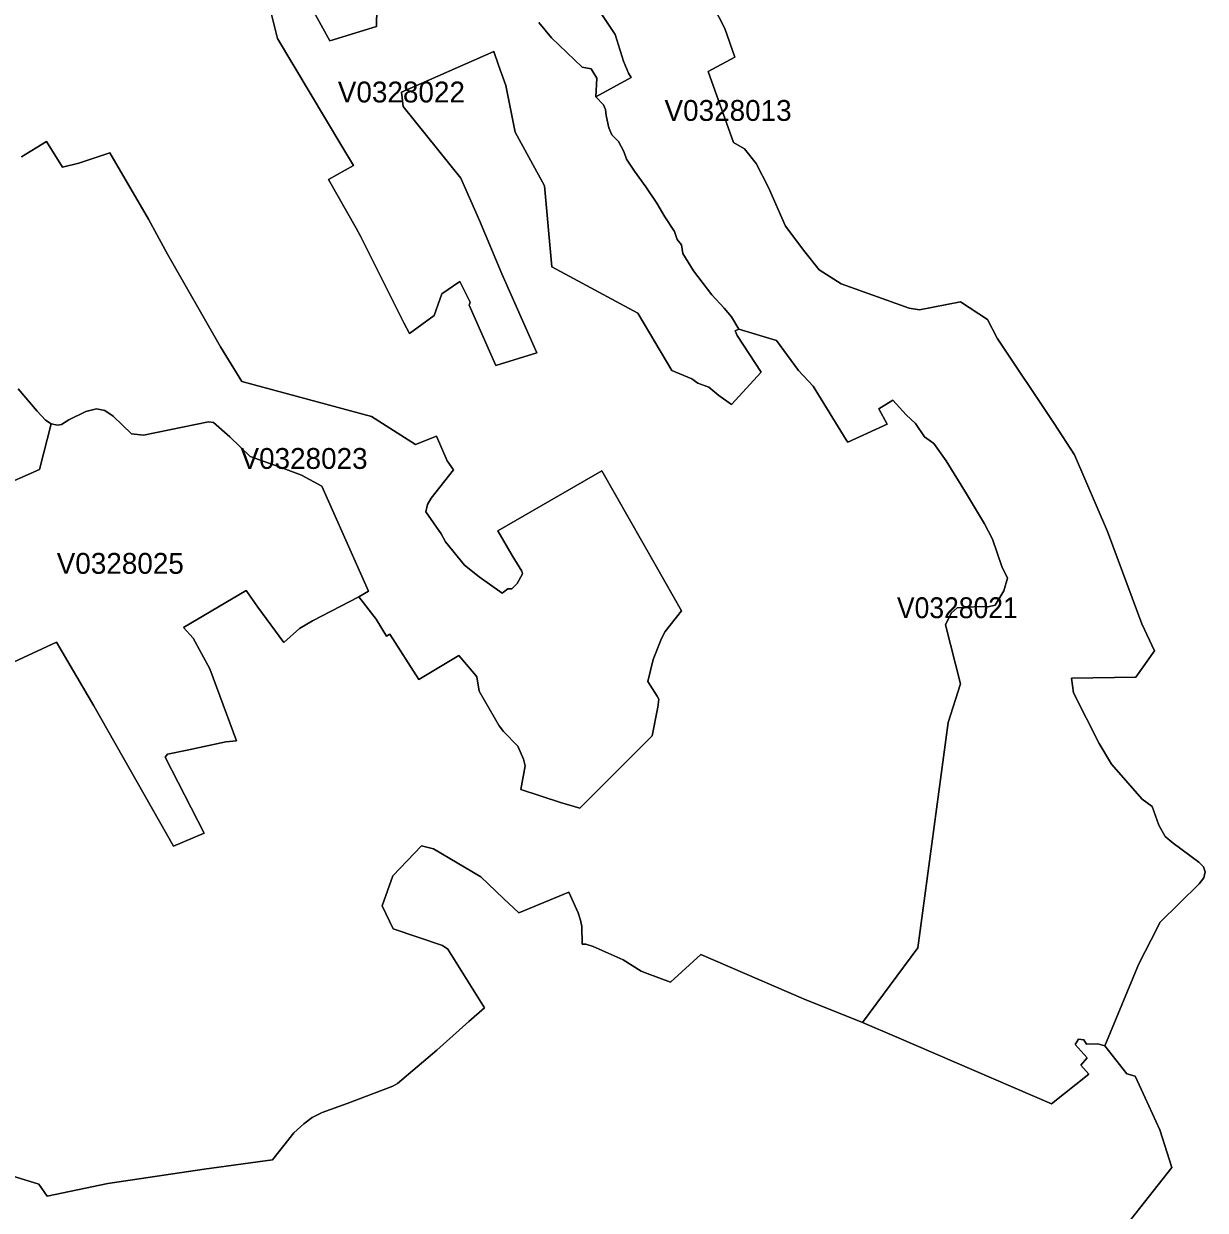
# Model space of a CAD drawing. Extents: x 369010 to 735936, y 6377141 to 6616555.
# Drawn here: x 616355 to 622023, y 6476158 to 6481848 of the extents above; entities that cross this region are included whole.
import ezdxf
from ezdxf.enums import TextEntityAlignment as Align

# ---------------------------------------------------------------- set-up
doc = ezdxf.new("R2010")
doc.units = 0
doc.header["$LTSCALE"] = 40
doc.layers.add('3', color=7, linetype='Continuous', lineweight=13)
doc.layers.add('4', color=7, linetype='Continuous')

msp = doc.modelspace()

# ---------------------------------------------------------------- linework, layer by layer
at = {"layer": '3'}
for points in [[(619765.97, 6481687.05), (619718.31, 6481825.74), (619558.1, 6482135.9), (619451.35, 6482336.98), (619388.13, 6482290.31), (619332.19, 6482358.66), (619282.37, 6482431.32), (619214.51, 6482412.62), (619018.56, 6482409.97), (618451.38, 6482748.92), (618432.67, 6482734.86), (618395.6, 6482683.88), (618447.57, 6482609.57), (618501.52, 6482564.88), (618859.01, 6482279.72), (618950.04, 6482151.45), (619054.14, 6482008.13), (619102.47, 6481931), (619191.51, 6481795.45), (619232.39, 6481668.18), (619256.55, 6481610.59), (619269.63, 6481590.06), (619098.66, 6481497.22)], [(619558.1, 6482135.9), (619718.31, 6481825.74), (619765.97, 6481687.05), (619638.04, 6481619.52), (619759.69, 6481277.59), (619812.65, 6481248.63), (619868.59, 6481178.12), (619927.67, 6481061.94), (620008.44, 6480877.4), (620102.61, 6480753.28), (620170.96, 6480668.37), (620276.72, 6480599.85), (620602.1, 6480483.84), (620651.92, 6480475.39), (620848.37, 6480514.95), (620978.95, 6480429.88), (621024.47, 6480340.67), (621298.21, 6479930.22), (621395.53, 6479779.95), (621553.09, 6479412.86), (621718.92, 6478969.31), (621779, 6478840.71), (621689.96, 6478714.27), (621381.13, 6478710.13), (621390.89, 6478638.63), (621514.19, 6478396), (621573.28, 6478297.53), (621719.42, 6478128.55), (621767.91, 6478093.79), (621800.02, 6478004.59), (621831.13, 6477950.63), (621869.36, 6477917.53), (621991.67, 6477826.34), (622013.52, 6477805.48), (622022.79, 6477780.66), (622016.66, 6477752.69), (621992.83, 6477722.57), (621805.31, 6477538.36), (621793.89, 6477514.53), (621704.03, 6477339.09), (621541.34, 6476946.52), (621646.93, 6476812.29), (621686.81, 6476801.04), (621733.82, 6476696.61), (621804.98, 6476542.85), (621862.41, 6476362.79), (621665.13, 6476113.7)], [(618049.86, 6482010.78), (618047.88, 6481834.35), (617823.12, 6481765.5), (617722.83, 6481947.72)], [(617722.83, 6481947.72), (617823.12, 6481765.5), (618047.88, 6481834.35), (618049.86, 6482010.78)], [(617531.5, 6481943.91), (617572.38, 6481776.75), (617881.21, 6481261.21), (617936.66, 6481168.19), (617816.83, 6481100.34), (617950.56, 6480868.14), (617971.08, 6480829.08), (618178.13, 6480413.83), (618205.11, 6480362.69), (618323.94, 6480448.25), (618361.18, 6480552.19), (618447.07, 6480611.77), (618496.23, 6480513.3), (618491.59, 6480497.41), (618619.86, 6480209.43), (618815.82, 6480269.84), (618648.66, 6480648.84), (618540.91, 6480903.55), (618451.87, 6481107.95), (618175.98, 6481450.71), (618166.71, 6481520.39), (618609.76, 6481714.52), (618631.94, 6481649.65), (618667.36, 6481551.17), (618711.88, 6481328.07), (618853.05, 6481069.89), (618888.8, 6480682.44), (619300.25, 6480459.51), (619463.27, 6480185.1), (619559.76, 6480145.05), (619588.55, 6480123.7), (619641.52, 6480104.33), (619688.85, 6480065.28), (619750.25, 6480022.58), (619892.42, 6480176.66)], [(619300.25, 6480459.51), (618888.8, 6480682.44), (618853.05, 6481069.89), (618711.88, 6481328.07), (618667.36, 6481551.17), (618631.94, 6481649.65), (618609.76, 6481714.52), (618166.71, 6481520.39), (618175.98, 6481450.71), (618451.87, 6481107.95), (618540.91, 6480903.55), (618648.66, 6480648.84), (618815.82, 6480269.84), (618619.86, 6480209.43), (618491.59, 6480497.41), (618496.23, 6480513.3), (618447.07, 6480611.77), (618361.18, 6480552.19), (618323.94, 6480448.25), (618205.11, 6480362.69), (618178.13, 6480413.83), (617971.08, 6480829.08), (617950.56, 6480868.14), (617816.83, 6481100.34), (617936.66, 6481168.19), (617881.21, 6481261.21), (617572.38, 6481776.75), (617531.5, 6481943.91)], [(618825.58, 6481853.88), (618886.98, 6481779.57), (619033.62, 6481640.21), (619076.48, 6481630.94), (619104.29, 6481586.42), (619098.66, 6481497.22), (619269.63, 6481590.06), (619256.55, 6481610.59), (619232.39, 6481668.18), (619191.51, 6481795.45), (619102.47, 6481931)], [(619785.5, 6480383.87), (619750.25, 6480442.46), (619715, 6480483.34), (619656.41, 6480547.39), (619567.2, 6480662.58), (619516.23, 6480746.66), (619509.77, 6480787.54), (619489.25, 6480812.69), (619476.34, 6480850.76), (619429.84, 6480922.26), (619392.76, 6480988.13), (619339.8, 6481065.25), (619285.02, 6481141.38), (619245.96, 6481198.15), (619234.04, 6481235.89), (619208.06, 6481283.22), (619175.46, 6481314.83), (619161.55, 6481348.26), (619148.48, 6481407.68), (619145.83, 6481436.48), (619136.56, 6481458.82), (619098.66, 6481497.22), (619104.29, 6481586.42), (619076.48, 6481630.94), (619033.62, 6481640.21), (618886.98, 6481779.57), (618825.58, 6481853.88)], [(619098.66, 6481497.22), (619136.56, 6481458.82), (619145.83, 6481436.48), (619148.48, 6481407.68), (619161.55, 6481348.26), (619175.46, 6481314.83), (619208.06, 6481283.22), (619234.04, 6481235.89), (619245.96, 6481198.15), (619285.02, 6481141.38), (619339.8, 6481065.25), (619392.76, 6480988.13), (619429.84, 6480922.26), (619476.34, 6480850.76), (619489.25, 6480812.69), (619509.77, 6480787.54), (619516.23, 6480746.66), (619567.2, 6480662.58), (619656.41, 6480547.39), (619715, 6480483.34), (619750.25, 6480442.46), (619785.5, 6480383.87), (619965.57, 6480328.59), (620071.99, 6480185.27), (620142.5, 6480110.29), (620299.89, 6479853.1), (620308.66, 6479841.02), (620496.51, 6479927.91), (620457.28, 6480001.72), (620524.64, 6480041.94), (620588.69, 6479972.43), (620632.06, 6479931.22), (620676.58, 6479866.01), (620720.77, 6479835.06), (620779.36, 6479752.47), (620878.16, 6479593.92), (620963.89, 6479449.6), (621001.96, 6479375.79), (621046.48, 6479244.38), (621074.61, 6479189.1), (621056.24, 6479128.19), (621014.87, 6479059.84), (620981.27, 6479052.23), (620937.91, 6479053.38), (620833.47, 6479047.26), (620803.19, 6479021.28), (620776.05, 6478964.67), (620848.7, 6478682.49), (620790.11, 6478497.62), (620643.64, 6477417.05), (620378.5, 6477057.9), (620542.68, 6476987.89), (621284.64, 6476667.98), (621464.54, 6476809.98), (621426.64, 6476853.67), (621456.43, 6476889.25), (621398.01, 6476952.31), (621414.06, 6476977.63), (621440.38, 6476975.32), (621452.96, 6476954.63), (621506.91, 6476955.79), (621541.34, 6476946.52), (621704.03, 6477339.09), (621793.89, 6477514.53), (621805.31, 6477538.36), (621992.83, 6477722.57), (622016.66, 6477752.69), (622022.79, 6477780.66), (622013.52, 6477805.48), (621991.67, 6477826.34), (621869.36, 6477917.53), (621831.13, 6477950.63), (621800.02, 6478004.59), (621767.91, 6478093.79), (621719.42, 6478128.55), (621573.28, 6478297.53), (621514.19, 6478396), (621390.89, 6478638.63), (621381.13, 6478710.13), (621689.96, 6478714.27), (621779, 6478840.71), (621718.92, 6478969.31), (621553.09, 6479412.86), (621395.53, 6479779.95), (621298.21, 6479930.22), (621024.47, 6480340.67), (620978.95, 6480429.88), (620848.37, 6480514.95), (620651.92, 6480475.39), (620602.1, 6480483.84), (620276.72, 6480599.85), (620170.96, 6480668.37), (620102.61, 6480753.28), (620008.44, 6480877.4), (619927.67, 6481061.94), (619868.59, 6481178.12), (619812.65, 6481248.63), (619759.69, 6481277.59), (619638.04, 6481619.52), (619765.97, 6481687.05)], [(616328.46, 6480097.71), (616419.48, 6479989.31), (616459.87, 6479946.44), (616486.02, 6479929.89), (616516.97, 6479922.78), (616537.16, 6479926.42), (616571.58, 6479947.77), (616652.35, 6479987.65), (616704.32, 6480001.56), (616744.2, 6479992.79), (616784.09, 6479965.15), (616872.63, 6479881.9), (616929.73, 6479874.95), (617241.87, 6479939.16), (617266.2, 6479935.69), (617344.15, 6479866.34), (617441.31, 6479772.66), (617597.38, 6479717.06), (617687.41, 6479682.47), (617785.88, 6479630.66), (618009.65, 6479126.04), (617962.31, 6479098.9), (618046.39, 6478992.15), (618094.88, 6478911.55), (618110.6, 6478921.15), (618250.12, 6478702.68), (618442.6, 6478817.87), (618516.25, 6478731.15), (618527.84, 6478715.26), (618539.92, 6478646.74), (618636.08, 6478481.07), (618656.1, 6478454.26), (618725.45, 6478383.09), (618753.09, 6478321.53), (618761.03, 6478288.59), (618739.35, 6478175.88), (618930.01, 6478113.49), (619023.19, 6478086.68), (619368.93, 6478433.74), (619396.73, 6478569.95), (619401.87, 6478608.01), (619393.26, 6478623.57), (619348.08, 6478693.91), (619375.05, 6478798.84), (619414.11, 6478899.3), (619432.32, 6478934.06), (619510.27, 6479032.03), (619390.28, 6479243.71), (619127.63, 6479704.15), (618629.46, 6479415.67), (618697.98, 6479297.67), (618744.81, 6479222.36), (618747.46, 6479209.29), (618721.31, 6479163.28), (618696.32, 6479138.12), (618677.12, 6479138.12), (618650.31, 6479117.43), (618539.26, 6479196.21), (618469.91, 6479251.82), (618378.89, 6479362.71), (618357.54, 6479402.27), (618284.71, 6479507.03), (618291.66, 6479542.61), (618309.87, 6479572.07), (618417.28, 6479708.28), (618386.99, 6479751.65), (618335.85, 6479869.48), (618234.9, 6479830.59), (618023.38, 6479963.99), (617400.92, 6480132.3), (617298.64, 6480298.8), (617044.26, 6480742.19), (616954.23, 6480910.34), (616768.7, 6481229.43), (616619.74, 6481178.62), (616540.8, 6481159.59), (616464.5, 6481283.05), (616344.18, 6481209.74)], [(616344.18, 6481209.74), (616464.5, 6481283.05), (616540.8, 6481159.59), (616619.74, 6481178.62), (616768.7, 6481229.43), (616954.23, 6480910.34), (617044.26, 6480742.19), (617298.64, 6480298.8), (617400.92, 6480132.3), (618023.38, 6479963.99), (618234.9, 6479830.59), (618335.85, 6479869.48), (618386.99, 6479751.65), (618417.28, 6479708.28), (618309.87, 6479572.07), (618291.66, 6479542.61), (618284.71, 6479507.03), (618357.54, 6479402.27), (618378.89, 6479362.71), (618469.91, 6479251.82), (618539.26, 6479196.21), (618650.31, 6479117.43), (618677.12, 6479138.12), (618696.32, 6479138.12), (618721.31, 6479163.28), (618747.46, 6479209.29), (618744.81, 6479222.36), (618697.98, 6479297.67), (618629.46, 6479415.67), (619127.63, 6479704.15), (619390.28, 6479243.71), (619510.27, 6479032.03), (619432.32, 6478934.06), (619414.11, 6478899.3), (619375.05, 6478798.84), (619348.08, 6478693.91), (619393.26, 6478623.57), (619401.87, 6478608.01), (619396.73, 6478569.95), (619368.93, 6478433.74), (619023.19, 6478086.68), (618930.01, 6478113.49), (618739.35, 6478175.88), (618761.03, 6478288.59), (618753.09, 6478321.53)], [(615841.05, 6476463.25), (616426.93, 6476283.18), (616468.31, 6476225.91), (616759.43, 6476286.65), (617221.02, 6476355.34), (617549.21, 6476400.02), (617650.17, 6476528.62), (617698.66, 6476571.98), (617738.88, 6476602.93), (617787.04, 6476625.94), (617906.37, 6476669.46), (618125.5, 6476752.22), (618148.5, 6476765.95), (618336.68, 6476925.33), (618489.77, 6477062.87), (618565.41, 6477128.24), (618389.81, 6477409.27), (618364.65, 6477427.64), (618127.15, 6477508.07), (618074.69, 6477617.8), (618126.16, 6477761.13), (618262.7, 6477905.78), (618320.13, 6477890.88), (618548.53, 6477756.66), (618656.27, 6477653.39), (618729.75, 6477584.54), (618969.24, 6477683.18), (619014.59, 6477584.54), (619026.5, 6477548.95), (619031.8, 6477519), (619033.45, 6477434.09), (619051.33, 6477434.09), (619087.41, 6477422.67), (619229.91, 6477358.62), (619317.62, 6477303.68), (619345.76, 6477293.91), (619458.14, 6477251.87), (619602.79, 6477384.44), (620095, 6477172.27), (620378.5, 6477057.9), (620643.64, 6477417.05), (620790.11, 6478497.62), (620848.7, 6478682.49), (620776.05, 6478964.67), (620803.19, 6479021.28), (620833.47, 6479047.26), (620937.91, 6479053.38), (620981.27, 6479052.23), (621014.87, 6479059.84), (621056.24, 6479128.19), (621074.61, 6479189.1), (621046.48, 6479244.38), (621001.96, 6479375.79), (620963.89, 6479449.6), (620878.16, 6479593.92), (620779.36, 6479752.47), (620720.77, 6479835.06), (620676.58, 6479866.01), (620632.06, 6479931.22), (620588.69, 6479972.43), (620524.64, 6480041.94), (620457.28, 6480001.72), (620496.51, 6479927.91), (620308.66, 6479841.02), (620299.89, 6479853.1), (620142.5, 6480110.29), (620071.99, 6480185.27), (619965.57, 6480328.59), (619785.5, 6480383.87), (619767.96, 6480374.6), (619778.06, 6480352.26), (619892.42, 6480176.66), (619750.25, 6480022.58), (619688.85, 6480065.28), (619641.52, 6480104.33), (619588.55, 6480123.7), (619559.76, 6480145.05), (619463.27, 6480185.1), (619300.25, 6480459.51)], [(619892.42, 6480176.66), (619778.06, 6480352.26), (619767.96, 6480374.6), (619785.5, 6480383.87)], [(616226.01, 6479620.07), (616430.24, 6479710.27), (616486.02, 6479929.89), (616459.87, 6479946.44), (616419.48, 6479989.31), (616328.46, 6480097.71)], [(616286.09, 6478776.99), (616512.83, 6478882.75), (616692.07, 6478576.73), (617073.56, 6477903.96), (617221.02, 6477966.35), (617033.67, 6478330.63), (617044.1, 6478344.37), (617139.43, 6478363.56), (617324.96, 6478403.45), (617376.1, 6478408.58), (617247.83, 6478753.66), (617168.06, 6478901.12), (617122.05, 6478953.09), (617422.11, 6479130.01), (617478.38, 6479050.24), (617602.34, 6478880.27), (617678.64, 6478947.96), (617740.37, 6478984.37), (617962.31, 6479098.9), (618009.65, 6479126.04), (617785.88, 6479630.66), (617687.41, 6479682.47), (617597.38, 6479717.06), (617441.31, 6479772.66), (617344.15, 6479866.34), (617266.2, 6479935.69), (617241.87, 6479939.16), (616929.73, 6479874.95), (616872.63, 6479881.9), (616784.09, 6479965.15), (616744.2, 6479992.79), (616704.32, 6480001.56), (616652.35, 6479987.65), (616571.58, 6479947.77), (616537.16, 6479926.42), (616516.97, 6479922.78), (616486.02, 6479929.89), (616430.24, 6479710.27), (616226.01, 6479620.07)], [(618753.09, 6478321.53), (618725.45, 6478383.09), (618656.1, 6478454.26), (618636.08, 6478481.07), (618539.92, 6478646.74), (618527.84, 6478715.26), (618516.25, 6478731.15), (618442.6, 6478817.87), (618250.12, 6478702.68), (618110.6, 6478921.15), (618094.88, 6478911.55), (618046.39, 6478992.15), (617962.31, 6479098.9), (617740.37, 6478984.37), (617678.64, 6478947.96), (617602.34, 6478880.27), (617478.38, 6479050.24), (617422.11, 6479130.01), (617122.05, 6478953.09), (617168.06, 6478901.12), (617247.83, 6478753.66), (617376.1, 6478408.58), (617324.96, 6478403.45), (617139.43, 6478363.56), (617044.1, 6478344.37), (617033.67, 6478330.63), (617221.02, 6477966.35), (617073.56, 6477903.96), (616692.07, 6478576.73), (616512.83, 6478882.75), (616286.09, 6478776.99)], [(621452.96, 6476954.63), (621440.38, 6476975.32), (621414.06, 6476977.63), (621398.01, 6476952.31), (621456.43, 6476889.25), (621426.64, 6476853.67), (621464.54, 6476809.98), (621284.64, 6476667.98), (620542.68, 6476987.89), (620378.5, 6477057.9), (620095, 6477172.27), (619602.79, 6477384.44), (619458.14, 6477251.87), (619345.76, 6477293.91), (619317.62, 6477303.68), (619229.91, 6477358.62), (619087.41, 6477422.67), (619051.33, 6477434.09), (619033.45, 6477434.09), (619031.8, 6477519), (619026.5, 6477548.95), (619014.59, 6477584.54), (618969.24, 6477683.18), (618729.75, 6477584.54), (618656.27, 6477653.39), (618548.53, 6477756.66), (618320.13, 6477890.88), (618262.7, 6477905.78), (618126.16, 6477761.13), (618074.69, 6477617.8), (618127.15, 6477508.07), (618364.65, 6477427.64), (618389.81, 6477409.27), (618565.41, 6477128.24), (618489.77, 6477062.87), (618336.68, 6476925.33), (618148.5, 6476765.95), (618125.5, 6476752.22), (617906.37, 6476669.46), (617787.04, 6476625.94), (617738.88, 6476602.93), (617698.66, 6476571.98), (617650.17, 6476528.62), (617549.21, 6476400.02), (617221.02, 6476355.34), (616759.43, 6476286.65), (616468.31, 6476225.91), (616426.93, 6476283.18), (615841.05, 6476463.25)], [(621665.13, 6476113.7), (621862.41, 6476362.79), (621804.98, 6476542.85), (621733.82, 6476696.61), (621686.81, 6476801.04), (621646.93, 6476812.29), (621541.34, 6476946.52), (621506.91, 6476955.79), (621452.96, 6476954.63)]]:
    msp.add_lwpolyline(points, dxfattribs=at)

# ---------------------------------------------------------------- texts
at = {"layer": '4'}
for s, p in [('V0328022', (618166.7, 6481470.39)), ('V0328013', (619733.76, 6481381.96)), ('V0328023', (617699.8, 6479713.02)), ('V0328025', (616818.37, 6479210.04))]:
    msp.add_text(s, height=100, dxfattribs=at).set_placement(p, align=Align.CENTER)
at = {"layer": '4', "width": 0.95}
msp.add_text('V0328021', height=100, dxfattribs=at).set_placement((620833.47, 6478997.26), align=Align.CENTER)

doc.saveas('drawing.dxf')
